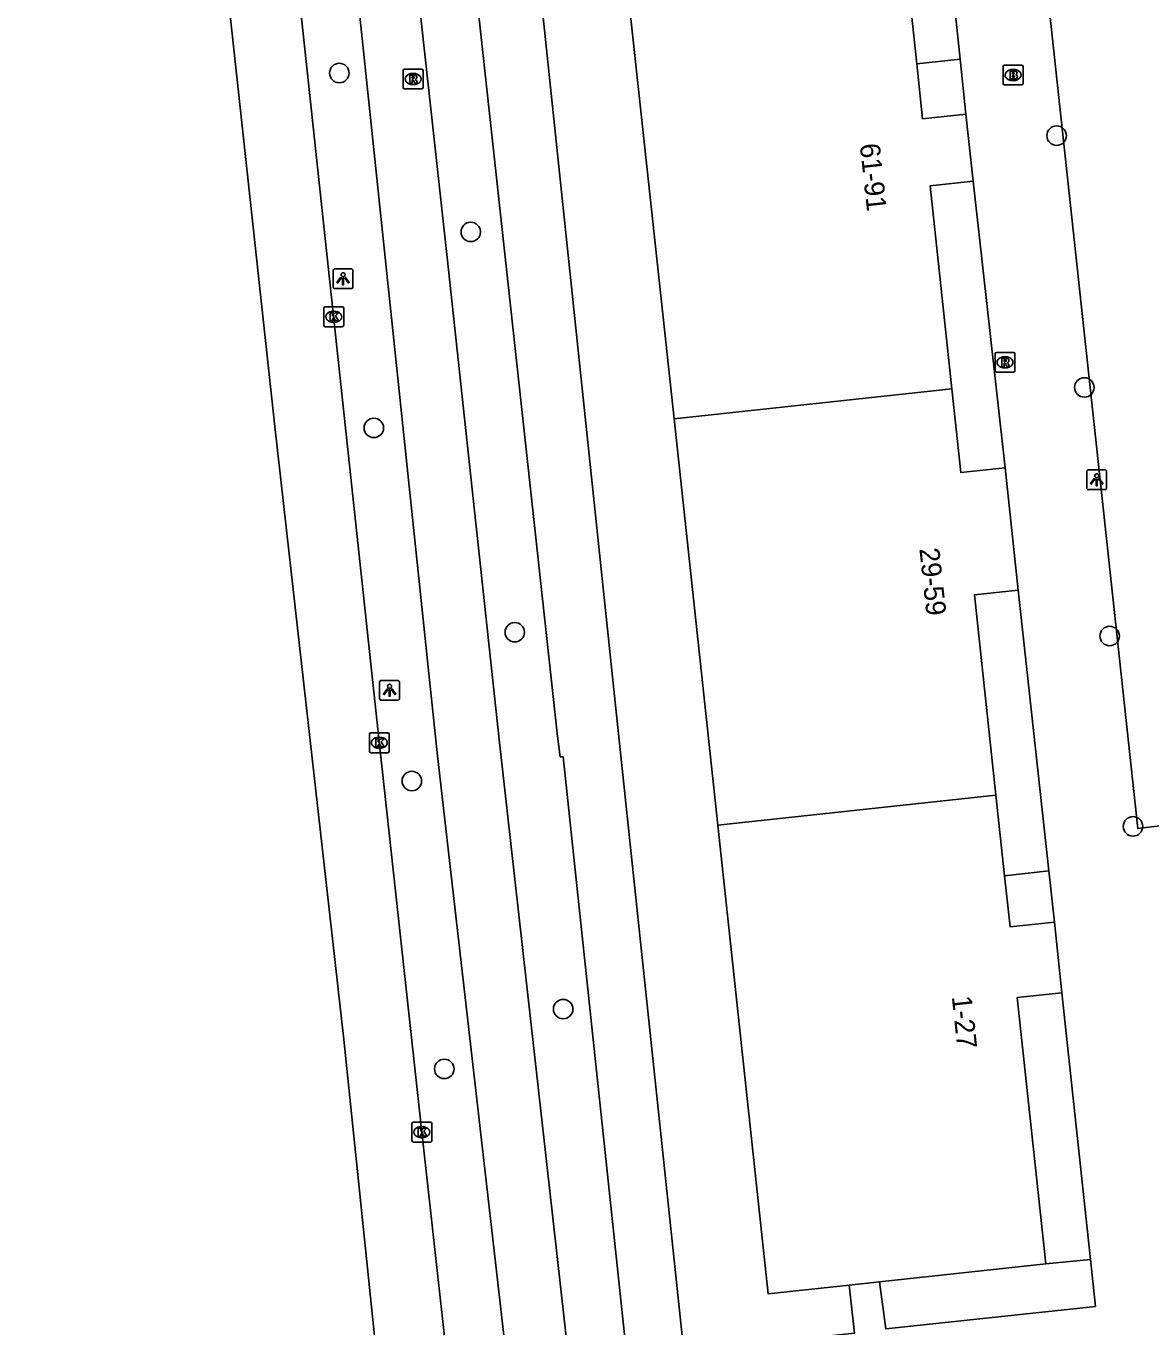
# Model space of a CAD drawing. Extents: x 161253 to 161848, y 384872 to 385383.
# Drawn here: x 161266 to 161322.5, y 385046.9 to 385112.2 of the extents above; entities that cross this region are included whole.
import ezdxf

# ---------------------------------------------------------------- set-up
doc = ezdxf.new("R2010")
doc.units = 0
for name, color, linetype in [('IMGEO_Boom', 7, 'Continuous'), ('IMGEO_Brandkraan', 7, 'Continuous'), ('IMGEO_Fietspad_gesloten', 7, 'Continuous'), ('IMGEO_Kolk', 7, 'Continuous'), ('IMGEO_Lichtpunt', 7, 'Continuous'), ('IMGEO_OVBaan_gesloten', 7, 'Continuous'), ('IMGEO_Pand', 7, 'Continuous'), ('IMGEO_Pand_nummerreeks', 7, 'Continuous'), ('IMGEO_Rioolput', 7, 'Continuous'), ('IMGEO_Voetpad_open', 7, 'Continuous')]:
    doc.layers.add(name, color=color, linetype=linetype)

msp = doc.modelspace()

# ---------------------------------------------------------------- linework, layer by layer
at = {"layer": 'IMGEO_Boom'}
for centre in [(161281.733, 385109.811), (161317.773, 385106.667), (161288.335, 385101.832), (161319.163, 385094.019), (161283.464, 385091.987), (161290.547, 385081.724), (161320.439, 385081.536), (161285.374, 385074.251), (161321.612, 385071.974), (161292.98, 385062.798), (161287.005, 385059.792)]:
    msp.add_circle(centre, 0.489, dxfattribs=at)
at = {"layer": 'IMGEO_Brandkraan'}
for p, q in [((161315.158, 385110.213), (161316.01, 385110.213)), ((161315.083, 385109.287), (161315.083, 385110.139)), ((161315.571, 385109.993), (161315.596, 385109.993)), ((161316.084, 385110.139), (161316.084, 385109.287)), ((161316.01, 385109.213), (161315.158, 385109.213)), ((161315.594, 385109.433), (161315.569, 385109.433))]:
    msp.add_line(p, q, dxfattribs=at)
for points in [[(161315.158, 385110.213), (161316.01, 385110.213)], [(161315.083, 385109.287), (161315.083, 385110.139)], [(161315.431, 385109.913), (161315.431, 385109.513), (161315.644, 385109.513)], [(161315.662, 385109.913), (161315.431, 385109.913)], [(161315.61, 385109.832), (161315.556, 385109.832), (161315.556, 385109.756)], [(161315.556, 385109.756), (161315.609, 385109.756)], [(161315.618, 385109.68), (161315.556, 385109.68), (161315.556, 385109.599)], [(161315.556, 385109.599), (161315.618, 385109.599)], [(161316.084, 385110.139), (161316.084, 385109.287)], [(161316.01, 385109.213), (161315.158, 385109.213)]]:
    msp.add_lwpolyline(points, dxfattribs=at)
for centre, radius, start, end in [((161315.16, 385110.137), 0.0765, 91.55205, 178.44795), ((161315.16, 385110.137), 0.0765, 91.55205, 178.44795), ((161316.008, 385110.137), 0.0765, 1.55205, 88.44795), ((161316.008, 385110.137), 0.0765, 1.55205, 88.44795), ((161315.611, 385109.794), 0.0379, 267.82845, 90.93552), ((161315.619, 385109.639), 0.0404, 269.87594, 90.50774), ((161315.65, 385109.764), 0.251, 268.66757, 293.53466), ((161315.666, 385109.768), 0.145, 59.4692, 91.53667), ((161315.691, 385109.815), 0.0922, 285.51372, 58.15012), ((161315.696, 385109.623), 0.105, 301.31148, 78.98903), ((161315.16, 385109.289), 0.0765, 181.55205, 268.44795), ((161315.16, 385109.289), 0.0765, 181.55205, 268.44795), ((161316.008, 385109.289), 0.0765, 271.55205, 358.44795), ((161316.008, 385109.289), 0.0765, 271.55205, 358.44795)]:
    msp.add_arc(centre, radius, start, end, dxfattribs=at)
for centre, major_axis, ratio, start_param, end_param in [((161315.57, 385109.713), (-0.387, 0.002), 0.722429, 4.712389, 7.853982), ((161315.595, 385109.713), (-0.39, 0.002), 0.717154, 1.570796, 4.712389)]:
    msp.add_ellipse(centre, major_axis=major_axis, ratio=ratio, start_param=start_param, end_param=end_param, dxfattribs=at)
at = {"layer": 'IMGEO_Fietspad_gesloten'}
for points in [[(161304.405, 384916.554), (161304.284, 384917.771), (161304.157, 384919.005), (161298.845, 384967.161), (161292.634, 385023.456), (161286.649, 385075.675), (161279.435, 385144.415), (161273.278, 385201.438), (161272.519, 385207.639), (161271.091, 385227.08), (161270.412, 385243.981), (161269.728, 385255.799), (161268.918, 385265.585), (161266.954, 385291.9), (161266.061, 385304.636), (161265.987, 385305.638)], [(161294.971, 385029.929), (161289.778, 385076.19), (161287.158, 385100.538), (161283.468, 385134.103), (161282.325, 385144.732), (161275.66, 385206.665)]]:
    msp.add_lwpolyline(points, dxfattribs=at)
at = {"layer": 'IMGEO_Kolk'}
for p, q in [((161280.95, 385097.143), (161280.95, 385097.995)), ((161281.025, 385098.069), (161281.877, 385098.069)), ((161281.438, 385097.849), (161281.463, 385097.849)), ((161281.951, 385097.995), (161281.951, 385097.143)), ((161281.461, 385097.289), (161281.436, 385097.289)), ((161281.877, 385097.069), (161281.025, 385097.069)), ((161283.241, 385075.749), (161283.241, 385076.601)), ((161283.316, 385076.675), (161284.168, 385076.675)), ((161283.729, 385076.455), (161283.754, 385076.455)), ((161284.242, 385076.601), (161284.242, 385075.749)), ((161284.168, 385075.675), (161283.316, 385075.675)), ((161283.752, 385075.895), (161283.727, 385075.895)), ((161285.378, 385056.191), (161285.378, 385057.043)), ((161285.453, 385057.117), (161286.305, 385057.117)), ((161285.866, 385056.897), (161285.891, 385056.897)), ((161286.379, 385057.043), (161286.379, 385056.191)), ((161286.305, 385056.117), (161285.453, 385056.117)), ((161285.889, 385056.337), (161285.864, 385056.337))]:
    msp.add_line(p, q, dxfattribs=at)
for points in [[(161280.95, 385097.143), (161280.95, 385097.995)], [(161281.025, 385098.069), (161281.877, 385098.069)], [(161281.271, 385097.769), (161281.394, 385097.769), (161281.394, 385097.618), (161281.524, 385097.769), (161281.688, 385097.769), (161281.542, 385097.618), (161281.695, 385097.369), (161281.543, 385097.369), (161281.458, 385097.533), (161281.394, 385097.466), (161281.394, 385097.369), (161281.271, 385097.369), (161281.271, 385097.769)], [(161281.951, 385097.995), (161281.951, 385097.143)], [(161281.877, 385097.069), (161281.025, 385097.069)], [(161283.241, 385075.749), (161283.241, 385076.601)], [(161283.316, 385076.675), (161284.168, 385076.675)], [(161283.562, 385076.375), (161283.685, 385076.375), (161283.685, 385076.224), (161283.815, 385076.375), (161283.979, 385076.375), (161283.833, 385076.224), (161283.986, 385075.975), (161283.834, 385075.975), (161283.749, 385076.139), (161283.685, 385076.072), (161283.685, 385075.975), (161283.562, 385075.975), (161283.562, 385076.375)], [(161284.242, 385076.601), (161284.242, 385075.749)], [(161284.168, 385075.675), (161283.316, 385075.675)], [(161285.378, 385056.191), (161285.378, 385057.043)], [(161285.453, 385057.117), (161286.305, 385057.117)], [(161285.699, 385056.817), (161285.822, 385056.817), (161285.822, 385056.666), (161285.952, 385056.817), (161286.116, 385056.817), (161285.97, 385056.666), (161286.123, 385056.417), (161285.971, 385056.417), (161285.886, 385056.581), (161285.822, 385056.514), (161285.822, 385056.417), (161285.699, 385056.417), (161285.699, 385056.817)], [(161286.379, 385057.043), (161286.379, 385056.191)], [(161286.305, 385056.117), (161285.453, 385056.117)]]:
    msp.add_lwpolyline(points, dxfattribs=at)
for centre, start, end in [((161281.027, 385097.993), 91.55205, 178.44795), ((161281.027, 385097.993), 91.55205, 178.44795), ((161281.875, 385097.993), 1.55205, 88.44795), ((161281.875, 385097.993), 1.55205, 88.44795), ((161281.027, 385097.145), 181.55205, 268.44795), ((161281.027, 385097.145), 181.55205, 268.44795), ((161281.875, 385097.145), 271.55205, 358.44795), ((161281.875, 385097.145), 271.55205, 358.44795), ((161283.318, 385076.599), 91.55205, 178.44795), ((161283.318, 385076.599), 91.55205, 178.44795), ((161284.166, 385076.599), 1.55205, 88.44795), ((161284.166, 385076.599), 1.55205, 88.44795), ((161283.318, 385075.751), 181.55205, 268.44795), ((161283.318, 385075.751), 181.55205, 268.44795), ((161284.166, 385075.751), 271.55205, 358.44795), ((161284.166, 385075.751), 271.55205, 358.44795), ((161285.455, 385057.041), 91.55205, 178.44795), ((161285.455, 385057.041), 91.55205, 178.44795), ((161286.303, 385057.041), 1.55205, 88.44795), ((161286.303, 385057.041), 1.55205, 88.44795), ((161285.455, 385056.193), 181.55205, 268.44795), ((161285.455, 385056.193), 181.55205, 268.44795), ((161286.303, 385056.193), 271.55205, 358.44795), ((161286.303, 385056.193), 271.55205, 358.44795)]:
    msp.add_arc(centre, 0.0765, start, end, dxfattribs=at)
for centre, major_axis, ratio, start_param, end_param in [((161281.437, 385097.569), (-0.387, 0.002), 0.722429, 4.712389, 7.853982), ((161281.462, 385097.569), (-0.39, 0.002), 0.717154, 1.570796, 4.712389), ((161283.728, 385076.175), (-0.387, 0.002), 0.722429, 4.712389, 7.853982), ((161283.753, 385076.175), (-0.39, 0.002), 0.717154, 1.570796, 4.712389), ((161285.865, 385056.617), (-0.387, 0.002), 0.722429, 4.712389, 7.853982), ((161285.89, 385056.617), (-0.39, 0.002), 0.717154, 1.570796, 4.712389)]:
    msp.add_ellipse(centre, major_axis=major_axis, ratio=ratio, start_param=start_param, end_param=end_param, dxfattribs=at)
at = {"layer": 'IMGEO_Lichtpunt'}
for p, q in [((161281.421, 385099.885), (161281.421, 385099.078)), ((161281.421, 385099.885), (161281.421, 385099.078)), ((161282.323, 385099.98), (161281.515, 385099.98)), ((161282.323, 385099.98), (161281.515, 385099.98)), ((161282.417, 385099.078), (161282.417, 385099.885)), ((161282.417, 385099.078), (161282.417, 385099.885)), ((161281.515, 385098.984), (161282.323, 385098.984)), ((161281.515, 385098.984), (161282.323, 385098.984)), ((161319.291, 385089.787), (161319.291, 385088.98)), ((161319.291, 385089.787), (161319.291, 385088.98)), ((161320.193, 385089.882), (161319.385, 385089.882)), ((161320.193, 385089.882), (161319.385, 385089.882)), ((161320.287, 385088.98), (161320.287, 385089.787)), ((161320.287, 385088.98), (161320.287, 385089.787)), ((161319.385, 385088.886), (161320.193, 385088.886)), ((161319.385, 385088.886), (161320.193, 385088.886)), ((161283.758, 385079.212), (161283.758, 385078.405)), ((161283.758, 385079.212), (161283.758, 385078.405)), ((161284.66, 385079.307), (161283.852, 385079.307)), ((161284.66, 385079.307), (161283.852, 385079.307)), ((161284.754, 385078.405), (161284.754, 385079.212)), ((161284.754, 385078.405), (161284.754, 385079.212)), ((161283.852, 385078.311), (161284.66, 385078.311)), ((161283.852, 385078.311), (161284.66, 385078.311))]:
    msp.add_line(p, q, dxfattribs=at)
for points in [[(161281.795, 385099.549), (161281.834, 385099.521), (161281.646, 385099.259), (161281.608, 385099.286), (161281.795, 385099.549)], [(161281.897, 385099.501), (161281.944, 385099.501), (161281.944, 385099.179), (161281.897, 385099.179), (161281.897, 385099.501)], [(161282.007, 385099.521), (161282.045, 385099.548), (161282.232, 385099.286), (161282.193, 385099.258), (161282.007, 385099.521)], [(161319.665, 385089.451), (161319.704, 385089.423), (161319.516, 385089.161), (161319.478, 385089.188), (161319.665, 385089.451)], [(161319.767, 385089.403), (161319.814, 385089.403), (161319.814, 385089.081), (161319.767, 385089.081), (161319.767, 385089.403)], [(161319.877, 385089.423), (161319.915, 385089.45), (161320.102, 385089.188), (161320.063, 385089.16), (161319.877, 385089.423)], [(161284.132, 385078.876), (161284.171, 385078.848), (161283.983, 385078.586), (161283.945, 385078.613), (161284.132, 385078.876)], [(161284.234, 385078.828), (161284.281, 385078.828), (161284.281, 385078.506), (161284.234, 385078.506), (161284.234, 385078.828)], [(161284.344, 385078.848), (161284.382, 385078.875), (161284.569, 385078.613), (161284.53, 385078.585), (161284.344, 385078.848)]]:
    msp.add_lwpolyline(points, dxfattribs=at)
for centre in [(161281.92, 385099.683), (161319.79, 385089.585), (161284.257, 385079.01)]:
    msp.add_circle(centre, 0.0994, dxfattribs=at)
for centre, start, end in [((161281.515, 385099.885), 90, 180), ((161281.515, 385099.885), 90, 180), ((161282.323, 385099.885), 0, 90), ((161282.323, 385099.885), 0, 90), ((161281.515, 385099.078), 180, 270), ((161281.515, 385099.078), 180, 270), ((161282.323, 385099.078), 270, 0), ((161282.323, 385099.078), 270, 360), ((161319.385, 385089.787), 90, 180), ((161319.385, 385089.787), 90, 180), ((161320.193, 385089.787), 0, 90), ((161320.193, 385089.787), 0, 90), ((161319.385, 385088.98), 180, 270), ((161319.385, 385088.98), 180, 270), ((161320.193, 385088.98), 270, 0), ((161320.193, 385088.98), 270, 360), ((161283.852, 385079.212), 90, 180), ((161283.852, 385079.212), 90, 180), ((161284.66, 385079.212), 0, 90), ((161284.66, 385079.212), 0, 90), ((161283.852, 385078.405), 180, 270), ((161283.852, 385078.405), 180, 270), ((161284.66, 385078.405), 270, 0), ((161284.66, 385078.405), 270, 360)]:
    msp.add_arc(centre, 0.0946, start, end, dxfattribs=at)
at = {"layer": 'IMGEO_OVBaan_gesloten'}
for points in [[(161297.553, 384919.307), (161294.791, 384944.716), (161294.575, 384946.289), (161289.927, 384984.269), (161281.959, 385061.27), (161278.495, 385092.054), (161272.888, 385143.697)], [(161301.048, 384920.049), (161299.154, 384937.372), (161297.066, 384956.529), (161294.901, 384976.402), (161290.772, 385012.005), (161288.02, 385037.301), (161285.879, 385056.617), (161283.784, 385075.774), (161276.441, 385144.086)]]:
    msp.add_lwpolyline(points, dxfattribs=at)
at = {"layer": 'IMGEO_Pand'}
for points in [[(161310.744, 385110.276), (161310.306, 385114.346)], [(161298.549, 385092.443), (161296.352, 385112.845)], [(161310.744, 385110.276), (161311.042, 385107.511), (161313.218, 385107.745)], [(161313.218, 385107.745), (161313.581, 385104.374)], [(161312.512, 385093.945), (161311.415, 385104.141), (161313.581, 385104.374)], [(161312.512, 385093.945), (161298.549, 385092.443)], [(161315.186, 385089.98), (161312.965, 385089.741), (161312.512, 385093.945)], [(161300.745, 385072.04), (161298.549, 385092.443)], [(161315.186, 385089.98), (161315.846, 385083.841)], [(161314.722, 385073.544), (161313.639, 385083.604), (161315.846, 385083.841)], [(161300.745, 385072.04), (161314.722, 385073.544)], [(161315.158, 385069.497), (161314.722, 385073.544)], [(161307.357, 385048.936), (161303.279, 385048.497), (161300.745, 385072.04)], [(161315.158, 385069.497), (161315.435, 385066.929), (161317.659, 385067.169)], [(161317.659, 385067.169), (161318.042, 385063.615)], [(161317.236, 385050), (161315.797, 385063.373), (161318.042, 385063.615)], [(161308.872, 385049.099), (161317.236, 385050)], [(161308.872, 385049.099), (161307.357, 385048.936)]]:
    msp.add_lwpolyline(points, dxfattribs=at)
at = {"layer": 'IMGEO_Rioolput'}
for p, q in [((161284.936, 385109.084), (161284.936, 385109.936)), ((161285.011, 385110.01), (161285.863, 385110.01)), ((161285.424, 385109.79), (161285.449, 385109.79)), ((161285.937, 385109.936), (161285.937, 385109.084)), ((161285.863, 385109.01), (161285.011, 385109.01)), ((161285.447, 385109.23), (161285.422, 385109.23)), ((161314.679, 385094.854), (161314.679, 385095.706)), ((161314.754, 385095.78), (161315.606, 385095.78)), ((161315.167, 385095.56), (161315.192, 385095.56)), ((161315.68, 385095.706), (161315.68, 385094.854)), ((161315.606, 385094.78), (161314.754, 385094.78)), ((161315.19, 385095), (161315.165, 385095))]:
    msp.add_line(p, q, dxfattribs=at)
for points in [[(161284.936, 385109.084), (161284.936, 385109.936)], [(161285.011, 385110.01), (161285.863, 385110.01)], [(161285.525, 385109.708), (161285.273, 385109.71), (161285.273, 385109.31)], [(161285.451, 385109.629), (161285.397, 385109.629), (161285.397, 385109.548)], [(161285.397, 385109.548), (161285.449, 385109.548)], [(161285.937, 385109.936), (161285.937, 385109.084)], [(161285.863, 385109.01), (161285.011, 385109.01)], [(161285.273, 385109.31), (161285.397, 385109.31), (161285.397, 385109.472), (161285.408, 385109.472)], [(161285.455, 385109.443), (161285.526, 385109.31), (161285.666, 385109.31), (161285.601, 385109.436)], [(161314.679, 385094.854), (161314.679, 385095.706)], [(161314.754, 385095.78), (161315.606, 385095.78)], [(161315.268, 385095.478), (161315.016, 385095.48), (161315.016, 385095.08)], [(161315.016, 385095.08), (161315.14, 385095.08), (161315.14, 385095.242), (161315.151, 385095.242)], [(161315.194, 385095.399), (161315.14, 385095.399), (161315.14, 385095.318)], [(161315.14, 385095.318), (161315.192, 385095.318)], [(161315.198, 385095.213), (161315.269, 385095.08), (161315.409, 385095.08), (161315.344, 385095.206)], [(161315.68, 385095.706), (161315.68, 385094.854)], [(161315.606, 385094.78), (161314.754, 385094.78)]]:
    msp.add_lwpolyline(points, dxfattribs=at)
for centre, radius, start, end in [((161285.013, 385109.934), 0.0765, 91.55205, 178.44795), ((161285.013, 385109.934), 0.0765, 91.55205, 178.44795), ((161285.433, 385109.737), 0.19, 274.7715, 282.96867), ((161285.457, 385109.533), 0.0964, 77.00612, 93.18647), ((161285.471, 385109.59), 0.0378, 276.66336, 79.67722), ((161285.524, 385109.598), 0.109, 350.36119, 89.41601), ((161285.522, 385109.598), 0.112, 277.58423, 350.98172), ((161285.861, 385109.934), 0.0765, 1.55205, 88.44795), ((161285.861, 385109.934), 0.0765, 1.55205, 88.44795), ((161285.013, 385109.086), 0.0765, 181.55205, 268.44795), ((161285.013, 385109.086), 0.0765, 181.55205, 268.44795), ((161285.407, 385109.419), 0.0533, 26.02933, 88.69889), ((161285.506, 385109.383), 0.108, 29.51342, 73.79051), ((161285.861, 385109.086), 0.0765, 271.55205, 358.44795), ((161285.861, 385109.086), 0.0765, 271.55205, 358.44795), ((161314.756, 385095.704), 0.0765, 91.55205, 178.44795), ((161314.756, 385095.704), 0.0765, 91.55205, 178.44795), ((161315.15, 385095.189), 0.0533, 26.02933, 88.69889), ((161315.176, 385095.507), 0.19, 274.7715, 282.96867), ((161315.2, 385095.303), 0.0964, 77.00612, 93.18647), ((161315.214, 385095.36), 0.0378, 276.66336, 79.67722), ((161315.267, 385095.368), 0.109, 350.36119, 89.41601), ((161315.265, 385095.368), 0.112, 277.58423, 350.98172), ((161315.249, 385095.153), 0.108, 29.51342, 73.79051), ((161315.604, 385095.704), 0.0765, 1.55205, 88.44795), ((161315.604, 385095.704), 0.0765, 1.55205, 88.44795), ((161314.756, 385094.856), 0.0765, 181.55205, 268.44795), ((161314.756, 385094.856), 0.0765, 181.55205, 268.44795), ((161315.604, 385094.856), 0.0765, 271.55205, 358.44795), ((161315.604, 385094.856), 0.0765, 271.55205, 358.44795)]:
    msp.add_arc(centre, radius, start, end, dxfattribs=at)
for centre, major_axis, ratio, start_param, end_param in [((161285.423, 385109.51), (-0.387, 0.002), 0.722429, 4.712389, 7.853982), ((161285.448, 385109.51), (-0.39, 0.002), 0.717154, 1.570796, 4.712389), ((161315.166, 385095.28), (-0.387, 0.002), 0.722429, 4.712389, 7.853982), ((161315.191, 385095.28), (-0.39, 0.002), 0.717154, 1.570796, 4.712389)]:
    msp.add_ellipse(centre, major_axis=major_axis, ratio=ratio, start_param=start_param, end_param=end_param, dxfattribs=at)
at = {"layer": 'IMGEO_Voetpad_open'}
for points in [[(161275.697, 385233.018), (161279.427, 385198.062), (161285.204, 385145.048), (161292.7, 385076.509), (161292.829, 385075.469), (161292.978, 385075.471), (161297.713, 385030.826)], [(161299.044, 385045.595), (161295.732, 385076.938), (161288.519, 385145.411), (161287.873, 385151.4), (161287.866, 385151.482), (161287.864, 385151.639), (161287.875, 385151.796), (161287.901, 385151.951), (161287.94, 385152.103), (161287.993, 385152.251), (161288.058, 385152.393), (161288.137, 385152.53), (161288.227, 385152.658), (161288.328, 385152.779), (161288.439, 385152.889), (161288.56, 385152.989), (161288.69, 385153.078), (161288.827, 385153.156), (161288.97, 385153.22), (161289.118, 385153.272), (161289.271, 385153.31), (161289.426, 385153.334)], [(161326.412, 385072.422), (161321.861, 385071.864), (161313.501, 385149.174)], [(161311.424, 385124.852), (161312.921, 385110.511)], [(161312.921, 385110.511), (161310.744, 385110.276)], [(161312.921, 385110.511), (161313.218, 385107.745)], [(161313.581, 385104.374), (161315.186, 385089.98)], [(161315.846, 385083.841), (161317.383, 385069.737)], [(161317.383, 385069.737), (161315.158, 385069.497)], [(161317.383, 385069.737), (161317.659, 385067.169)], [(161318.042, 385063.615), (161319.468, 385050.224)], [(161319.468, 385050.224), (161319.721, 385047.865), (161309.184, 385046.74), (161308.872, 385049.099)], [(161319.468, 385050.224), (161317.236, 385050)], [(161307.357, 385048.936), (161307.622, 385046.516), (161299.044, 385045.595)]]:
    msp.add_lwpolyline(points, dxfattribs=at)

# ---------------------------------------------------------------- texts
at = {"layer": 'IMGEO_Pand_nummerreeks'}
for s, rotation, p in [('61-91', 276.17627, (161307.884, 385106.231)), ('29-59', 276.1419, (161310.876, 385085.914)), ('1-27', 276.09606, (161312.504, 385063.424))]:
    msp.add_text(s, height=1, rotation=rotation, dxfattribs=at).set_placement(p)

doc.saveas('drawing.dxf')
